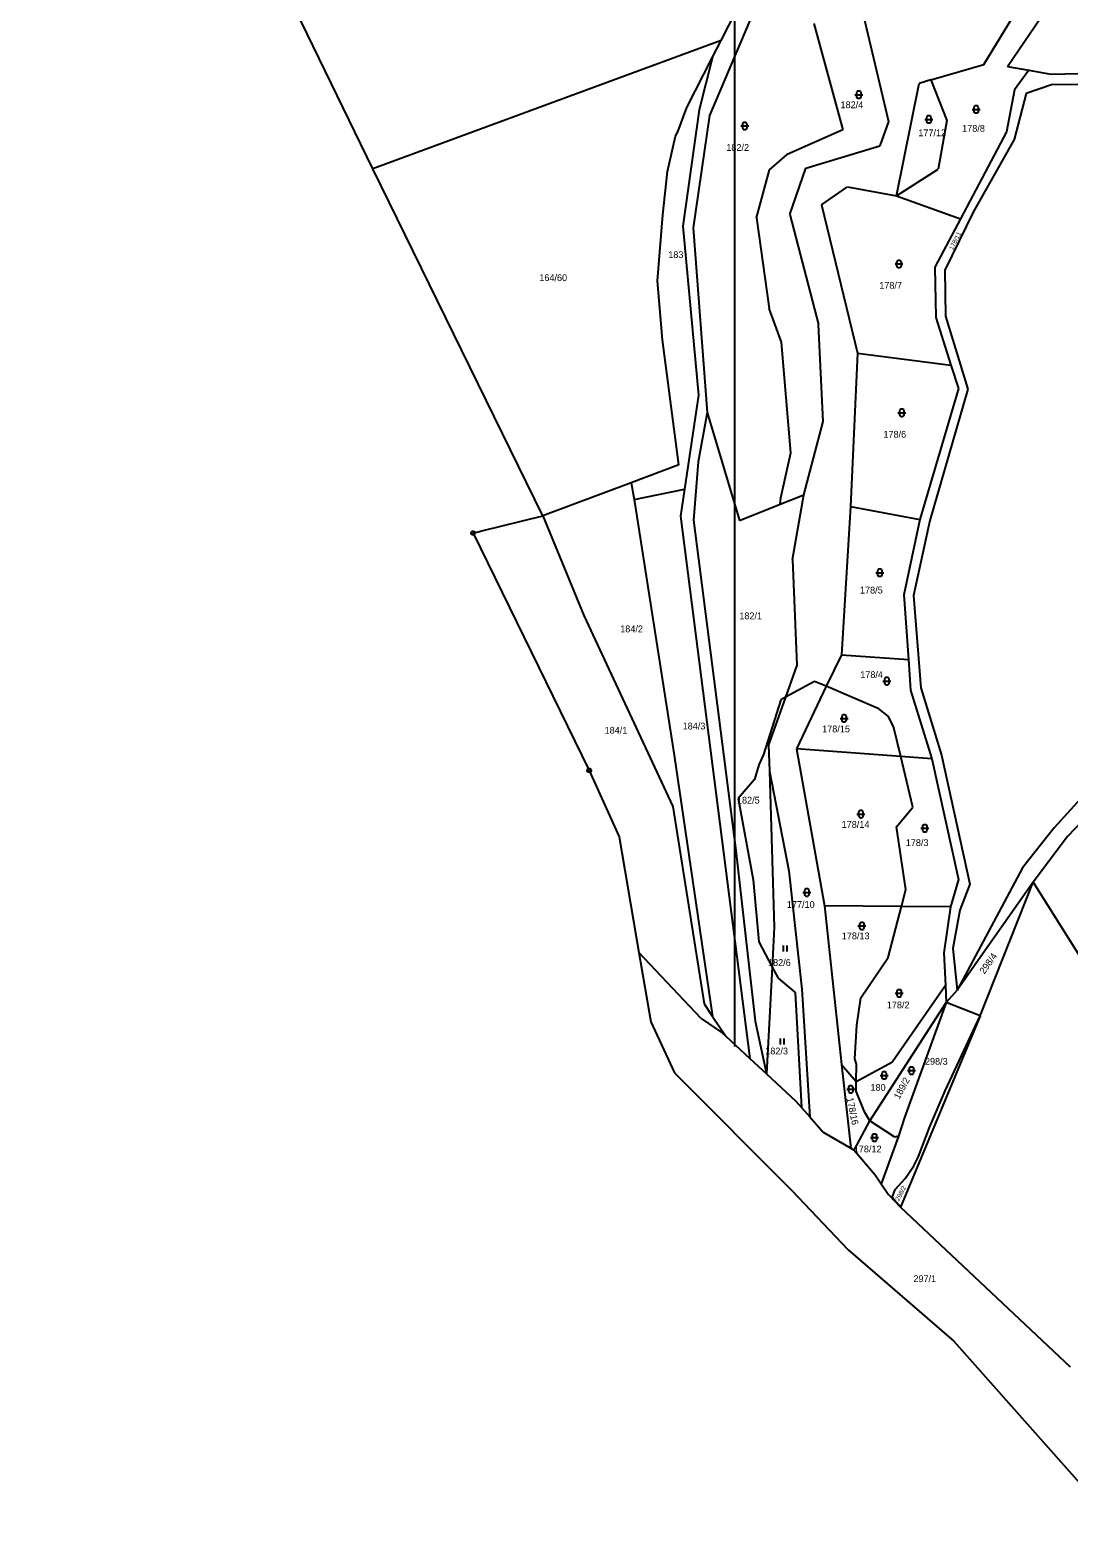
# Model space of a CAD drawing. Extents: x -780000 to -777378, y -1011169 to -1009297.
# Drawn here: x -779551.3 to -779291.4, y -1011122.9 to -1010745.7 of the extents above; entities that cross this region are included whole.
import ezdxf

# ---------------------------------------------------------------- set-up
doc = ezdxf.new("R2010")
doc.units = 0
for name, color, linetype in [('Default', 7, 'Continuous'), ('KLADY_ZMVM', 7, 'Continuous'), ('KN_HRANICE', 7, 'Continuous'), ('KN_KULTURY', 7, 'Continuous'), ('KN_PARCELY', 7, 'Continuous')]:
    doc.layers.add(name, color=color, linetype=linetype)

# ---------------------------------------------------------------- blocks, each defined once
blk = doc.blocks.new('306')
at = {"layer": 'Default'}
for p, q in [((-0.5, 1.5), (-0.5, 0)), ((0.5, 0), (0.5, 1.5))]:
    blk.add_line(p, q, dxfattribs=at)
blk = doc.blocks.new('316')
at = {"layer": 'Default'}
for points in [[(-1, 1), (0.27, 1), (1, 1)], [(-0.5, 1.5), (-0.4, 1.79), (-0.15, 1.97), (0.16, 1.97), (0.41, 1.79), (0.51, 1.5), (0.51, 0.5), (0.41, 0.21), (0.16, 0.03), (-0.15, 0.03), (-0.4, 0.21), (-0.5, 0.5), (-0.5, 1.5)]]:
    blk.add_lwpolyline(points, dxfattribs=at)
blk = doc.blocks.new('105')
at = {"layer": 'Default'}
blk.add_line((-0.12, 0), (0.12, 0), dxfattribs=at)
blk.add_lwpolyline([(0.15, 0.48), (0.4, 0.3), (0.5, 0.01), (0.4, -0.28), (0.15, -0.46), (-0.16, -0.46), (-0.41, -0.28), (-0.51, 0.01), (-0.41, 0.3), (-0.16, 0.48), (0.15, 0.48)], dxfattribs=at)

msp = doc.modelspace()

# ---------------------------------------------------------------- linework, layer by layer
at = {"layer": 'KLADY_ZMVM'}
msp.add_lwpolyline([(-779375, -1011000), (-779375, -1010500), (-780000, -1010500)], dxfattribs=at)
at = {"layer": 'KN_HRANICE'}
for p, q in [((-779378.43, -1010748.27), (-779367.53, -1010726.93)), ((-779367.48, -1010734.41), (-779381.29, -1010767)), ((-779465.55, -1010780.39), (-779486.45, -1010737.42)), ((-779312.63, -1010754.3), (-779301.54, -1010735.91)), ((-779306.77, -1010754.81), (-779298.42, -1010742.54)), ((-779355.18, -1010743.98), (-779347.99, -1010770.65)), ((-779342.51, -1010743.15), (-779336.5, -1010768.5)), ((-779378.43, -1010748.27), (-779465.55, -1010780.39)), ((-779380.56, -1010752.45), (-779378.43, -1010748.27)), ((-779387, -1010765.07), (-779380.56, -1010752.45)), ((-779380.56, -1010752.45), (-779383.95, -1010765.65)), ((-779325.9, -1010758.14), (-779312.63, -1010754.3)), ((-779306.77, -1010754.81), (-779301.43, -1010755.73)), ((-779301.43, -1010755.73), (-779304.99, -1010760.63)), ((-779301.43, -1010755.73), (-779295.87, -1010756.68)), ((-779295.87, -1010756.68), (-779288.73, -1010756.56)), ((-779334.5, -1010787.1), (-779328.83, -1010758.99)), ((-779325.9, -1010758.14), (-779328.83, -1010758.99)), ((-779325.9, -1010758.14), (-779321.92, -1010768.27)), ((-779304.99, -1010760.63), (-779307.02, -1010771.08)), ((-779302.08, -1010761.54), (-779305.1, -1010773.02)), ((-779295.7, -1010759.39), (-779302.08, -1010761.54)), ((-779287.82, -1010759.31), (-779295.7, -1010759.39)), ((-779389.25, -1010771.11), (-779387, -1010765.07)), ((-779383.95, -1010765.65), (-779388, -1010794.69)), ((-779381.29, -1010767), (-779385.45, -1010795.17)), ((-779336.5, -1010768.5), (-779338.7, -1010774.59)), ((-779321.92, -1010768.27), (-779324.12, -1010780.47)), ((-779391.87, -1010781.05), (-779389.81, -1010772.24)), ((-779389.81, -1010772.24), (-779389.25, -1010771.11)), ((-779347.99, -1010770.65), (-779361.85, -1010776.79)), ((-779307.02, -1010771.08), (-779318.53, -1010792.88)), ((-779305.1, -1010773.02), (-779315.22, -1010791.07)), ((-779366.29, -1010780.62), (-779361.85, -1010776.79)), ((-779357.19, -1010780.24), (-779338.7, -1010774.59)), ((-779423.02, -1010867.21), (-779465.55, -1010780.39)), ((-779369.54, -1010792.66), (-779366.29, -1010780.62)), ((-779361.2, -1010791.83), (-779357.19, -1010780.24)), ((-779334.5, -1010787.1), (-779324.12, -1010780.47)), ((-779393.02, -1010791.91), (-779391.87, -1010781.05)), ((-779353.32, -1010789.4), (-779346.8, -1010784.87)), ((-779346.8, -1010784.87), (-779334.5, -1010787.1)), ((-779334.5, -1010787.1), (-779318.53, -1010792.88)), ((-779394.36, -1010808.37), (-779393.02, -1010791.91)), ((-779361.2, -1010791.83), (-779354.07, -1010819.32)), ((-779353.32, -1010789.4), (-779344.3, -1010826.54)), ((-779315.22, -1010791.07), (-779322.47, -1010805.72)), ((-779388, -1010794.69), (-779384.07, -1010837.02)), ((-779385.45, -1010795.17), (-779381.9, -1010841.31)), ((-779369.54, -1010792.66), (-779366.41, -1010815.3)), ((-779318.53, -1010792.88), (-779324.93, -1010804.99)), ((-779324.93, -1010804.99), (-779324.66, -1010817.6)), ((-779322.47, -1010805.72), (-779322.23, -1010817.25)), ((-779393.07, -1010823.14), (-779394.36, -1010808.37)), ((-779363.29, -1010823.74), (-779366.41, -1010815.3)), ((-779324.66, -1010817.6), (-779320.89, -1010829.54)), ((-779322.23, -1010817.25), (-779316.65, -1010835.49)), ((-779352.89, -1010843.6), (-779354.07, -1010819.32)), ((-779388.99, -1010854.48), (-779393.07, -1010823.14)), ((-779360.98, -1010851.45), (-779363.29, -1010823.74)), ((-779344.3, -1010826.54), (-779346, -1010864.84)), ((-779344.3, -1010826.54), (-779320.89, -1010829.54)), ((-779320.89, -1010829.54), (-779319.04, -1010835.37)), ((-779384.07, -1010837.02), (-779387.58, -1010860.57)), ((-779319.04, -1010835.37), (-779328.69, -1010868.16)), ((-779316.65, -1010835.49), (-779326.21, -1010868.35)), ((-779381.9, -1010841.31), (-779384.17, -1010853.69)), ((-779381.9, -1010841.31), (-779373.78, -1010868.33)), ((-779357.7, -1010861.97), (-779352.89, -1010843.6)), ((-779363.45, -1010862.67), (-779360.98, -1010851.45)), ((-779388.99, -1010854.48), (-779400.97, -1010858.96)), ((-779384.17, -1010853.69), (-779385.33, -1010868.25)), ((-779400.97, -1010858.96), (-779423.02, -1010867.21)), ((-779400.97, -1010858.96), (-779400.16, -1010863.11)), ((-779400.16, -1010863.11), (-779387.58, -1010860.57)), ((-779400.16, -1010863.11), (-779390.13, -1010927.09)), ((-779387.58, -1010860.57), (-779388.59, -1010867.32)), ((-779363.63, -1010864.32), (-779357.7, -1010861.97)), ((-779363.63, -1010864.32), (-779363.45, -1010862.67)), ((-779360.57, -1010878.13), (-779357.7, -1010861.97)), ((-779438.31, -1010870.99), (-779423.02, -1010867.21)), ((-779423.02, -1010867.21), (-779412.81, -1010892.18)), ((-779388.59, -1010867.32), (-779371.25, -1011002.96)), ((-779373.78, -1010868.33), (-779363.63, -1010864.32)), ((-779346, -1010864.84), (-779348.29, -1010901.94)), ((-779346, -1010864.84), (-779328.69, -1010868.16)), ((-779440.5, -1010871.53), (-779438.31, -1010870.99)), ((-779385.33, -1010868.25), (-779374.74, -1010950.97)), ((-779328.69, -1010868.16), (-779332.67, -1010887)), ((-779326.21, -1010868.35), (-779330.24, -1010887.12)), ((-779440.5, -1010871.53), (-779411.42, -1010930.9)), ((-779360.57, -1010878.13), (-779359.43, -1010904.57)), ((-779332.67, -1010887), (-779331.53, -1010903.19)), ((-779330.24, -1010887.12), (-779328.45, -1010910.24)), ((-779412.81, -1010892.18), (-779390.48, -1010939.89)), ((-779359.43, -1010904.57), (-779362.29, -1010912.59)), ((-779348.29, -1010901.94), (-779352.13, -1010909.86)), ((-779348.29, -1010901.94), (-779331.53, -1010903.19)), ((-779331.53, -1010903.19), (-779331, -1010910.81)), ((-779355.01, -1010908.63), (-779362.29, -1010912.59)), ((-779352.13, -1010909.86), (-779355.01, -1010908.63)), ((-779362.29, -1010912.59), (-779366.55, -1010924.52)), ((-779362.29, -1010912.59), (-779363.5, -1010913.25)), ((-779352.13, -1010909.86), (-779359.55, -1010925.53)), ((-779338.95, -1010915.49), (-779352.13, -1010909.86)), ((-779331, -1010910.81), (-779325.66, -1010927.99)), ((-779328.45, -1010910.24), (-779323.27, -1010927.11)), ((-779363.5, -1010913.25), (-779367.85, -1010926.94)), ((-779336.63, -1010917.32), (-779338.95, -1010915.49)), ((-779335.27, -1010919.95), (-779336.63, -1010917.32)), ((-779333.47, -1010927.43), (-779335.27, -1010919.95)), ((-779390.13, -1010927.09), (-779380.55, -1010992.45)), ((-779367.85, -1010926.94), (-779368.97, -1010929.54)), ((-779366.55, -1010924.52), (-779366.34, -1010931.07)), ((-779359.55, -1010925.53), (-779352.57, -1010964.76)), ((-779333.47, -1010927.43), (-779359.55, -1010925.53)), ((-779330.42, -1010940.1), (-779333.47, -1010927.43)), ((-779325.66, -1010927.99), (-779333.47, -1010927.43)), ((-779323.27, -1010927.11), (-779316.18, -1010959.35)), ((-779411.42, -1010930.9), (-779403.97, -1010947.5)), ((-779368.97, -1010929.54), (-779370.09, -1010933.14)), ((-779366.34, -1010931.07), (-779365.11, -1010970.15)), ((-779366.34, -1010931.07), (-779361.47, -1010956.05)), ((-779325.66, -1010927.99), (-779318.97, -1010958.23)), ((-779281.31, -1010930.07), (-779295.1, -1010945.28)), ((-779370.09, -1010933.14), (-779374.13, -1010937.94)), ((-779278.06, -1010933.1), (-779291.76, -1010947.43)), ((-779374.13, -1010937.94), (-779370.41, -1010958.3)), ((-779390.48, -1010939.89), (-779382.66, -1010989.3)), ((-779334.55, -1010944.99), (-779330.42, -1010940.1)), ((-779332.2, -1010960.71), (-779334.55, -1010944.99)), ((-779295.1, -1010945.28), (-779302.98, -1010955.24)), ((-779403.97, -1010947.5), (-779399.01, -1010976.47)), ((-779291.76, -1010947.43), (-779300.33, -1010958.9)), ((-779374.74, -1010950.97), (-779369.86, -1010993.68)), ((-779361.47, -1010956.05), (-779358.24, -1010985.61)), ((-779302.98, -1010955.24), (-779319.32, -1010985.91)), ((-779370.41, -1010958.3), (-779369.01, -1010973.82)), ((-779333.3, -1010964.95), (-779332.2, -1010960.71)), ((-779318.97, -1010958.23), (-779321.04, -1010965.07)), ((-779300.33, -1010958.9), (-779319.32, -1010985.91)), ((-779316.18, -1010959.35), (-779318.65, -1010965.85)), ((-779313.55, -1010992.33), (-779300.33, -1010958.9)), ((-779300.33, -1010958.9), (-779206.63, -1011107.76)), ((-779333.3, -1010964.95), (-779352.57, -1010964.76)), ((-779352.57, -1010964.76), (-779348.26, -1011004.49)), ((-779336.61, -1010977.68), (-779333.3, -1010964.95)), ((-779321.04, -1010965.07), (-779333.3, -1010964.95)), ((-779321.04, -1010965.07), (-779322.71, -1010976.52)), ((-779318.65, -1010965.85), (-779320.4, -1010975.49)), ((-779365.11, -1010970.15), (-779365.65, -1010980.11)), ((-779383.39, -1010992.99), (-779399.01, -1010976.47)), ((-779399.01, -1010976.47), (-779396.04, -1010993.82)), ((-779369.01, -1010973.82), (-779365.65, -1010980.11)), ((-779322.71, -1010976.52), (-779322.3, -1010984.71)), ((-779320.4, -1010975.49), (-779319.32, -1010985.91)), ((-779365.65, -1010980.11), (-779367.08, -1011006.84)), ((-779365.65, -1010980.11), (-779364.17, -1010982.88)), ((-779343.47, -1010987.78), (-779336.61, -1010977.68)), ((-779364.17, -1010982.88), (-779359.91, -1010986.5)), ((-779359.91, -1010986.5), (-779358.34, -1011015.26)), ((-779358.24, -1010985.61), (-779356.24, -1011017.61)), ((-779344.47, -1010994.66), (-779343.47, -1010987.78)), ((-779322.3, -1010984.71), (-779335.51, -1011003.78)), ((-779322.3, -1010984.71), (-779322.08, -1010988.97)), ((-779319.32, -1010985.91), (-779322.08, -1010988.97)), ((-779382.66, -1010989.3), (-779380.55, -1010992.45)), ((-779341.17, -1011018.61), (-779322.08, -1010988.97)), ((-779322.08, -1010988.97), (-779332.5, -1011017.76)), ((-779313.55, -1010992.33), (-779322.08, -1010988.97)), ((-779396.04, -1010993.82), (-779390.05, -1011006.55)), ((-779383.39, -1010992.99), (-779378.14, -1010996.55)), ((-779380.55, -1010992.45), (-779377.26, -1010997.37)), ((-779369.86, -1010993.68), (-779367.08, -1011006.84)), ((-779344.96, -1011003.09), (-779344.47, -1010994.66)), ((-779313.55, -1010992.33), (-779333.53, -1011040.14)), ((-779322.37, -1011011.04), (-779313.55, -1010992.33)), ((-779378.14, -1010996.55), (-779377.26, -1010997.37)), ((-779377.26, -1010997.37), (-779371.25, -1011002.96)), ((-779371.25, -1011002.96), (-779367.08, -1011006.84)), ((-779344.53, -1011004.42), (-779344.96, -1011003.09)), ((-779390.05, -1011006.55), (-779360.57, -1011036.15)), ((-779367.08, -1011006.84), (-779359.75, -1011013.68)), ((-779348.26, -1011004.49), (-779345.99, -1011025.4)), ((-779348.26, -1011004.49), (-779344.58, -1011008.71)), ((-779344.58, -1011008.71), (-779335.51, -1011003.78)), ((-779344.58, -1011008.71), (-779344.53, -1011004.42)), ((-779344.61, -1011011.15), (-779344.58, -1011008.71)), ((-779359.75, -1011013.68), (-779358.34, -1011015.26)), ((-779342.53, -1011016.34), (-779344.61, -1011011.15)), ((-779326.28, -1011020.21), (-779322.37, -1011011.04)), ((-779358.34, -1011015.26), (-779356.24, -1011017.61)), ((-779356.24, -1011017.61), (-779352.84, -1011021.42)), ((-779341.17, -1011018.61), (-779342.53, -1011016.34)), ((-779332.5, -1011017.76), (-779334.01, -1011022.41)), ((-779352.84, -1011021.42), (-779345.99, -1011025.4)), ((-779345.16, -1011025.88), (-779341.17, -1011018.61)), ((-779334.97, -1011022.63), (-779341.17, -1011018.61)), ((-779329.02, -1011027.5), (-779326.28, -1011020.21)), ((-779345.99, -1011025.4), (-779345.16, -1011025.88)), ((-779334.01, -1011022.41), (-779338.33, -1011034.35)), ((-779334.01, -1011022.41), (-779334.97, -1011022.63)), ((-779345.16, -1011025.88), (-779339.88, -1011032.06)), ((-779330.19, -1011029.83), (-779329.02, -1011027.5)), ((-779339.88, -1011032.06), (-779338.33, -1011034.35)), ((-779334.86, -1011035.78), (-779332.39, -1011033.01)), ((-779332.39, -1011033.01), (-779331.6, -1011031.95)), ((-779331.6, -1011031.95), (-779330.19, -1011029.83)), ((-779346.64, -1011050.87), (-779360.57, -1011036.15)), ((-779338.33, -1011034.35), (-779336.6, -1011036.9)), ((-779336.6, -1011036.9), (-779333.53, -1011040.14)), ((-779335.58, -1011037.79), (-779334.86, -1011035.78)), ((-779333.53, -1011040.14), (-779335.58, -1011037.79)), ((-779333.53, -1011040.14), (-779291.02, -1011080.11)), ((-779346.64, -1011050.87), (-779320.15, -1011073.73)), ((-779320.15, -1011073.73), (-779276.53, -1011122.92))]:
    msp.add_line(p, q, dxfattribs=at)

# ---------------------------------------------------------------- block references
at = {"layer": 'KN_KULTURY'}
for name, p in [('316', (-779343.98, -1010762.85)), ('316', (-779314.59, -1010766.52)), ('316', (-779372.52, -1010770.66)), ('316', (-779326.46, -1010769)), ('316', (-779333.9, -1010805.16)), ('316', (-779333.21, -1010842.42)), ('316', (-779338.73, -1010882.44)), ('316', (-779336.95, -1010909.56)), ('316', (-779347.66, -1010918.9)), ('316', (-779343.42, -1010942.84)), ('316', (-779327.44, -1010946.37)), ('316', (-779356.99, -1010962.44)), ('316', (-779343.17, -1010970.82)), ('306', (-779362.38, -1010976.21)), ('316', (-779333.84, -1010987.66)), ('306', (-779363.12, -1010999.48)), ('316', (-779337.61, -1011008.22)), ('316', (-779330.79, -1011007.01)), ('316', (-779345.99, -1011011.69)), ('316', (-779340.06, -1011023.77))]:
    msp.add_blockref(name, p, dxfattribs=at)
at = {"layer": 'KN_PARCELY'}
for p in [(-779440.5, -1010871.53), (-779411.42, -1010930.9)]:
    msp.add_blockref('105', p, dxfattribs=at)

# ---------------------------------------------------------------- texts
for s, p in [('182/4', (-779348.53, -1010765.2)), ('178/8', (-779318.1, -1010771.1)), ('177/12', (-779329.07, -1010772.22)), ('182/2', (-779377.12, -1010775.89)), ('183', (-779391.65, -1010802.71)), ('164/60', (-779423.92, -1010808.47)), ('178/7', (-779338.84, -1010810.39)), ('178/6', (-779337.8, -1010847.65)), ('178/5', (-779343.67, -1010886.64)), ('182/1', (-779373.86, -1010893.08)), ('184/2', (-779403.67, -1010896.34)), ('178/4', (-779343.6, -1010907.78)), ('184/1', (-779407.59, -1010921.71)), ('184/3', (-779388.05, -1010920.65)), ('178/15', (-779353.13, -1010921.37)), ('182/5', (-779374.46, -1010939.2)), ('178/14', (-779348.26, -1010945.27)), ('178/3', (-779332.21, -1010949.83)), ('177/10', (-779361.96, -1010965.3)), ('178/13', (-779348.22, -1010973.16)), ('182/6', (-779366.68, -1010979.82)), ('178/2', (-779336.95, -1010990.44)), ('182/3', (-779367.37, -1011001.95)), ('298/3', (-779327.4, -1011004.55)), ('180', (-779341.04, -1011011.07)), ('178/12', (-779345.22, -1011026.47)), ('297/1', (-779330.3, -1011058.94))]:
    msp.add_text(s, height=1.7, dxfattribs=at).set_placement(p)
for s, height, rotation, p in [('178/11', 1.14, 63.885, (-779320.4, -1010800.8)), ('298/4', 1.7, 54.488, (-779312.53, -1010981.99)), ('189/2', 1.7, 61.765, (-779333.81, -1011013.32)), ('178/16', 1.7, 281.723, (-779347.05, -1011012.92)), ('298/2', 1.14, 62.051, (-779333.9, -1011038.71))]:
    msp.add_text(s, height=height, rotation=rotation, dxfattribs=at).set_placement(p)

doc.saveas('drawing.dxf')
